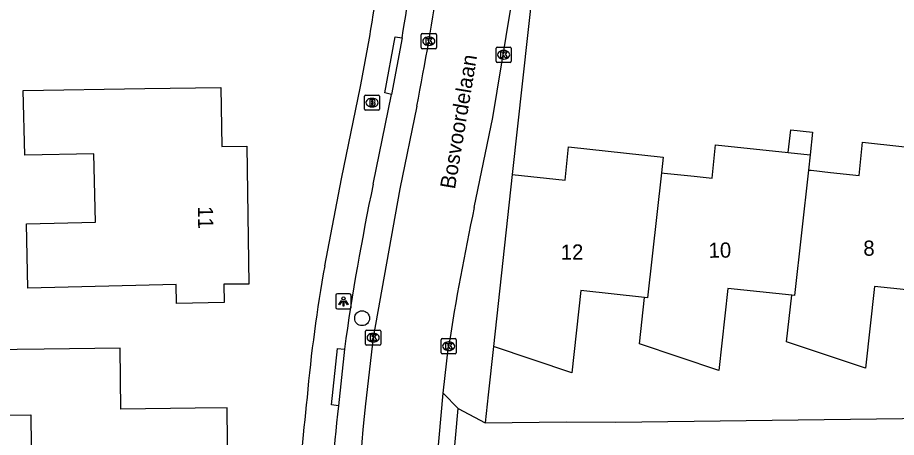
# Model space of a CAD drawing. Extents: x 160732 to 162105, y 387428 to 388479.
# Drawn here: x 161904 to 161961.9, y 387849 to 387876.6 of the extents above; entities that cross this region are included whole.
import ezdxf

# ---------------------------------------------------------------- set-up
doc = ezdxf.new("R2010")
doc.units = 0
for name, color, linetype in [('IMGEO_Boom', 7, 'Continuous'), ('IMGEO_Brandkraan', 7, 'Continuous'), ('IMGEO_Groenvoorziening', 7, 'Continuous'), ('IMGEO_Kolk', 7, 'Continuous'), ('IMGEO_Lichtpunt', 7, 'Continuous'), ('IMGEO_Muur', 7, 'Continuous'), ('IMGEO_Openbare_ruimte_label', 7, 'Continuous'), ('IMGEO_Pand', 7, 'Continuous'), ('IMGEO_Pand_nummerreeks', 7, 'Continuous'), ('IMGEO_Rijbaan_lokaal_open', 7, 'Continuous'), ('IMGEO_Voetpad_open', 7, 'Continuous')]:
    doc.layers.add(name, color=color, linetype=linetype)

msp = doc.modelspace()

# ---------------------------------------------------------------- linework, layer by layer
at = {"layer": 'IMGEO_Boom'}
msp.add_circle((161926.691, 387856.812), 0.489, dxfattribs=at)
at = {"layer": 'IMGEO_Brandkraan'}
for p, q in [((161926.843, 387870.576), (161926.843, 387871.428)), ((161926.918, 387871.502), (161927.77, 387871.502)), ((161927.331, 387871.282), (161927.356, 387871.282)), ((161927.844, 387871.428), (161927.844, 387870.576)), ((161927.354, 387870.722), (161927.329, 387870.722)), ((161927.77, 387870.502), (161926.918, 387870.502))]:
    msp.add_line(p, q, dxfattribs=at)
for points in [[(161926.843, 387870.576), (161926.843, 387871.428)], [(161926.918, 387871.502), (161927.77, 387871.502)], [(161927.191, 387871.202), (161927.191, 387870.802), (161927.404, 387870.802)], [(161927.422, 387871.202), (161927.191, 387871.202)], [(161927.37, 387871.121), (161927.316, 387871.121), (161927.316, 387871.045)], [(161927.844, 387871.428), (161927.844, 387870.576)], [(161927.316, 387871.045), (161927.369, 387871.045)], [(161927.378, 387870.969), (161927.316, 387870.969), (161927.316, 387870.888)], [(161927.316, 387870.888), (161927.378, 387870.888)], [(161927.77, 387870.502), (161926.918, 387870.502)]]:
    msp.add_lwpolyline(points, dxfattribs=at)
for centre, radius, start, end in [((161926.92, 387871.426), 0.0765, 91.55205, 178.44795), ((161926.92, 387871.426), 0.0765, 91.55205, 178.44795), ((161927.371, 387871.083), 0.0379, 267.82845, 90.93552), ((161927.426, 387871.057), 0.145, 59.4692, 91.53667), ((161927.451, 387871.104), 0.0922, 285.51372, 58.15012), ((161927.768, 387871.426), 0.0765, 1.55205, 88.44795), ((161927.768, 387871.426), 0.0765, 1.55205, 88.44795), ((161926.92, 387870.578), 0.0765, 181.55205, 268.44795), ((161926.92, 387870.578), 0.0765, 181.55205, 268.44795), ((161927.379, 387870.928), 0.0404, 269.87594, 90.50774), ((161927.41, 387871.053), 0.251, 268.66757, 293.53466), ((161927.456, 387870.912), 0.105, 301.31148, 78.98903), ((161927.768, 387870.578), 0.0765, 271.55205, 358.44795), ((161927.768, 387870.578), 0.0765, 271.55205, 358.44795)]:
    msp.add_arc(centre, radius, start, end, dxfattribs=at)
for centre, major_axis, ratio, start_param, end_param in [((161927.33, 387871.002), (-0.387, 0.002), 0.722429, 4.712389, 7.853982), ((161927.355, 387871.002), (-0.39, 0.002), 0.717154, 1.570796, 4.712389)]:
    msp.add_ellipse(centre, major_axis=major_axis, ratio=ratio, start_param=start_param, end_param=end_param, dxfattribs=at)
at = {"layer": 'IMGEO_Groenvoorziening'}
for points in [[(161937.937, 387878.627), (161936.568, 387866.277)], [(161935.342, 387854.945), (161934.987, 387851.761), (161934.781, 387849.918)]]:
    msp.add_lwpolyline(points, dxfattribs=at)
at = {"layer": 'IMGEO_Kolk'}
for p, q in [((161930.578, 387874.623), (161930.578, 387875.475)), ((161930.653, 387875.549), (161931.505, 387875.549)), ((161931.066, 387875.329), (161931.091, 387875.329)), ((161931.579, 387875.475), (161931.579, 387874.623)), ((161931.089, 387874.769), (161931.064, 387874.769)), ((161935.507, 387873.728), (161935.507, 387874.58)), ((161935.582, 387874.654), (161936.434, 387874.654)), ((161936.508, 387874.58), (161936.508, 387873.728)), ((161931.505, 387874.549), (161930.653, 387874.549)), ((161935.995, 387874.434), (161936.02, 387874.434)), ((161936.434, 387873.654), (161935.582, 387873.654)), ((161936.018, 387873.874), (161935.993, 387873.874)), ((161926.913, 387855.108), (161926.913, 387855.96)), ((161926.988, 387856.034), (161927.84, 387856.034)), ((161927.401, 387855.814), (161927.426, 387855.814)), ((161927.914, 387855.96), (161927.914, 387855.108)), ((161927.84, 387855.034), (161926.988, 387855.034)), ((161927.424, 387855.254), (161927.399, 387855.254)), ((161931.886, 387854.543), (161931.886, 387855.395)), ((161931.961, 387855.469), (161932.813, 387855.469)), ((161932.374, 387855.249), (161932.399, 387855.249)), ((161932.887, 387855.395), (161932.887, 387854.543)), ((161932.813, 387854.469), (161931.961, 387854.469)), ((161932.397, 387854.689), (161932.372, 387854.689))]:
    msp.add_line(p, q, dxfattribs=at)
for points in [[(161930.578, 387874.623), (161930.578, 387875.475)], [(161930.653, 387875.549), (161931.505, 387875.549)], [(161930.899, 387875.249), (161931.022, 387875.249), (161931.022, 387875.098), (161931.152, 387875.249), (161931.316, 387875.249), (161931.17, 387875.098), (161931.323, 387874.849), (161931.171, 387874.849), (161931.086, 387875.013), (161931.022, 387874.946), (161931.022, 387874.849), (161930.899, 387874.849), (161930.899, 387875.249)], [(161931.579, 387875.475), (161931.579, 387874.623)], [(161935.507, 387873.728), (161935.507, 387874.58)], [(161935.582, 387874.654), (161936.434, 387874.654)], [(161936.508, 387874.58), (161936.508, 387873.728)], [(161931.505, 387874.549), (161930.653, 387874.549)], [(161935.828, 387874.354), (161935.951, 387874.354), (161935.951, 387874.203), (161936.081, 387874.354), (161936.245, 387874.354), (161936.099, 387874.203), (161936.252, 387873.954), (161936.1, 387873.954), (161936.015, 387874.118), (161935.951, 387874.051), (161935.951, 387873.954), (161935.828, 387873.954), (161935.828, 387874.354)], [(161936.434, 387873.654), (161935.582, 387873.654)], [(161926.913, 387855.108), (161926.913, 387855.96)], [(161926.988, 387856.034), (161927.84, 387856.034)], [(161927.234, 387855.734), (161927.357, 387855.734), (161927.357, 387855.583), (161927.487, 387855.734), (161927.651, 387855.734), (161927.505, 387855.583), (161927.658, 387855.334), (161927.506, 387855.334), (161927.421, 387855.498), (161927.357, 387855.431), (161927.357, 387855.334), (161927.234, 387855.334), (161927.234, 387855.734)], [(161927.914, 387855.96), (161927.914, 387855.108)], [(161927.84, 387855.034), (161926.988, 387855.034)], [(161931.886, 387854.543), (161931.886, 387855.395)], [(161931.961, 387855.469), (161932.813, 387855.469)], [(161932.207, 387855.169), (161932.33, 387855.169), (161932.33, 387855.018), (161932.46, 387855.169), (161932.624, 387855.169), (161932.478, 387855.018), (161932.631, 387854.769), (161932.479, 387854.769), (161932.394, 387854.933), (161932.33, 387854.866), (161932.33, 387854.769), (161932.207, 387854.769), (161932.207, 387855.169)], [(161932.887, 387855.395), (161932.887, 387854.543)], [(161932.813, 387854.469), (161931.961, 387854.469)]]:
    msp.add_lwpolyline(points, dxfattribs=at)
for centre, start, end in [((161930.655, 387875.473), 91.55205, 178.44795), ((161930.655, 387875.473), 91.55205, 178.44795), ((161931.503, 387875.473), 1.55205, 88.44795), ((161931.503, 387875.473), 1.55205, 88.44795), ((161930.655, 387874.625), 181.55205, 268.44795), ((161930.655, 387874.625), 181.55205, 268.44795), ((161931.503, 387874.625), 271.55205, 358.44795), ((161931.503, 387874.625), 271.55205, 358.44795), ((161935.584, 387874.578), 91.55205, 178.44795), ((161935.584, 387874.578), 91.55205, 178.44795), ((161936.432, 387874.578), 1.55205, 88.44795), ((161936.432, 387874.578), 1.55205, 88.44795), ((161935.584, 387873.73), 181.55205, 268.44795), ((161935.584, 387873.73), 181.55205, 268.44795), ((161936.432, 387873.73), 271.55205, 358.44795), ((161936.432, 387873.73), 271.55205, 358.44795), ((161926.99, 387855.958), 91.55205, 178.44795), ((161926.99, 387855.958), 91.55205, 178.44795), ((161927.838, 387855.958), 1.55205, 88.44795), ((161927.838, 387855.958), 1.55205, 88.44795), ((161926.99, 387855.11), 181.55205, 268.44795), ((161926.99, 387855.11), 181.55205, 268.44795), ((161927.838, 387855.11), 271.55205, 358.44795), ((161927.838, 387855.11), 271.55205, 358.44795), ((161931.963, 387855.393), 91.55205, 178.44795), ((161931.963, 387855.393), 91.55205, 178.44795), ((161932.811, 387855.393), 1.55205, 88.44795), ((161932.811, 387855.393), 1.55205, 88.44795), ((161931.963, 387854.545), 181.55205, 268.44795), ((161931.963, 387854.545), 181.55205, 268.44795), ((161932.811, 387854.545), 271.55205, 358.44795), ((161932.811, 387854.545), 271.55205, 358.44795)]:
    msp.add_arc(centre, 0.0765, start, end, dxfattribs=at)
for centre, major_axis, ratio, start_param, end_param in [((161931.065, 387875.049), (-0.387, 0.002), 0.722429, 4.712389, 7.853982), ((161931.09, 387875.049), (-0.39, 0.002), 0.717154, 1.570796, 4.712389), ((161935.994, 387874.154), (-0.387, 0.002), 0.722429, 4.712389, 7.853982), ((161936.019, 387874.154), (-0.39, 0.002), 0.717154, 1.570796, 4.712389), ((161927.4, 387855.534), (-0.387, 0.002), 0.722429, 4.712389, 7.853982), ((161927.425, 387855.534), (-0.39, 0.002), 0.717154, 1.570796, 4.712389), ((161932.373, 387854.969), (-0.387, 0.002), 0.722429, 4.712389, 7.853982), ((161932.398, 387854.969), (-0.39, 0.002), 0.717154, 1.570796, 4.712389)]:
    msp.add_ellipse(centre, major_axis=major_axis, ratio=ratio, start_param=start_param, end_param=end_param, dxfattribs=at)
at = {"layer": 'IMGEO_Lichtpunt'}
for p, q in [((161925.868, 387858.416), (161925.06, 387858.416)), ((161925.868, 387858.416), (161925.06, 387858.416)), ((161924.966, 387858.321), (161924.966, 387857.514)), ((161924.966, 387858.321), (161924.966, 387857.514)), ((161925.962, 387857.514), (161925.962, 387858.321)), ((161925.962, 387857.514), (161925.962, 387858.321)), ((161925.06, 387857.42), (161925.868, 387857.42)), ((161925.06, 387857.42), (161925.868, 387857.42))]:
    msp.add_line(p, q, dxfattribs=at)
for points in [[(161925.34, 387857.985), (161925.379, 387857.957), (161925.191, 387857.695), (161925.153, 387857.722), (161925.34, 387857.985)], [(161925.442, 387857.937), (161925.489, 387857.937), (161925.489, 387857.615), (161925.442, 387857.615), (161925.442, 387857.937)], [(161925.552, 387857.957), (161925.59, 387857.984), (161925.777, 387857.722), (161925.738, 387857.694), (161925.552, 387857.957)]]:
    msp.add_lwpolyline(points, dxfattribs=at)
msp.add_circle((161925.465, 387858.119), 0.0994, dxfattribs=at)
for centre, start, end in [((161925.06, 387858.321), 90, 180), ((161925.06, 387858.321), 90, 180), ((161925.868, 387858.321), 0, 90), ((161925.868, 387858.321), 0, 90), ((161925.06, 387857.514), 180, 270), ((161925.06, 387857.514), 180, 270), ((161925.868, 387857.514), 270, 0), ((161925.868, 387857.514), 270, 360)]:
    msp.add_arc(centre, 0.0946, start, end, dxfattribs=at)
at = {"layer": 'IMGEO_Muur'}
msp.add_lwpolyline([(161937.937, 387878.627), (161936.568, 387866.277)], dxfattribs=at)
at = {"layer": 'IMGEO_Pand'}
for points in [[(161909.134, 387863.131), (161909.029, 387867.641), (161904.49, 387867.534), (161904.391, 387871.805), (161912.393, 387871.927), (161917.392, 387872.003), (161917.451, 387868.123), (161919.101, 387868.148), (161919.238, 387859.06), (161917.594, 387859.045), (161917.607, 387857.846), (161914.48, 387857.789), (161914.451, 387859.025), (161904.694, 387858.796), (161904.595, 387863.025), (161909.134, 387863.131)], [(161954.742, 387867.725), (161954.908, 387869.214), (161956.341, 387869.059), (161956.176, 387867.57)], [(161946.393, 387866.386), (161946.58, 387866.367), (161948.548, 387866.154), (161949.722, 387866.027), (161949.959, 387868.216), (161954.742, 387867.725)], [(161956.064, 387866.566), (161956.244, 387866.547), (161957.529, 387866.408), (161959.396, 387866.207), (161959.633, 387868.395), (161964.605, 387867.858), (161965.857, 387867.722), (161965.744, 387866.719)], [(161936.568, 387866.277), (161940.048, 387865.901), (161940.285, 387868.089), (161946.509, 387867.416), (161946.393, 387866.386)], [(161954.742, 387867.725), (161956.176, 387867.57)], [(161956.176, 387867.57), (161956.064, 387866.566)], [(161956.064, 387866.566), (161955.144, 387858.31), (161954.965, 387858.329)], [(161936.568, 387866.277), (161935.342, 387854.945)], [(161946.393, 387866.386), (161945.465, 387858.159), (161945.286, 387858.178)], [(161945.286, 387858.178), (161941.093, 387858.629), (161940.496, 387853.223), (161935.342, 387854.945)], [(161954.965, 387858.329), (161950.772, 387858.777), (161950.165, 387853.371), (161944.955, 387855.121), (161945.286, 387858.178)], [(161964.637, 387858.466), (161960.42, 387858.9), (161959.83, 387853.514), (161954.613, 387855.264), (161954.965, 387858.329)], [(161898.707, 387850.805), (161898.712, 387850.382), (161904.882, 387850.46), (161904.961, 387844.211), (161907.041, 387844.238), (161907.093, 387840.139), (161910.743, 387840.185), (161912.059, 387838.937), (161914.606, 387838.958), (161915.835, 387840.249), (161916.749, 387840.262), (161916.678, 387844.558), (161917.878, 387844.578), (161917.862, 387846.386), (161917.805, 387850.92), (161915.708, 387850.894), (161910.806, 387850.833), (161910.756, 387854.833), (161905.757, 387854.77), (161898.657, 387854.681), (161898.662, 387854.264)]]:
    msp.add_lwpolyline(points, dxfattribs=at)
at = {"layer": 'IMGEO_Rijbaan_lokaal_open'}
for points in [[(161934.074, 387864.09), (161935.292, 387870.014), (161936.742, 387878.839)], [(161930.289, 387870.767), (161929.182, 387865.318), (161927.416, 387855.534), (161926.915, 387851.182)], [(161932.017, 387851.87), (161932.386, 387854.969)], [(161931.339, 387844.297), (161932.017, 387851.87)], [(161932.017, 387851.87), (161933.018, 387850.878)], [(161932.519, 387845.484), (161933.018, 387850.878)], [(161933.018, 387850.878), (161934.781, 387849.918)], [(161934.781, 387849.918), (161940.111, 387849.997), (161943.399, 387849.969), (162000, 387850.7), (162017.051, 387850.917)]]:
    msp.add_lwpolyline(points, dxfattribs=at)
for centre, radius, start, end in [((161762.733, 387903.922), 170.805, 348.80725, 351.72162), ((162088.365, 387830.819), 157.837, 167.83121, 171.19888), ((162108.689, 387832.332), 182.749, 174.07961, 178.33938)]:
    msp.add_arc(centre, radius, start, end, dxfattribs=at)
at = {"layer": 'IMGEO_Voetpad_open'}
for points in [[(161928.62, 387871.546), (161928.188, 387871.638), (161928.867, 387875.337), (161929.318, 387875.259)], [(161929.318, 387875.259), (161928.62, 387871.546)], [(161924.233, 387860.264), (161925.344, 387865.99), (161926.591, 387872.054)], [(161927.419, 387865.639), (161928.62, 387871.546)], [(161925.127, 387851.05), (161924.679, 387851.104), (161925.074, 387854.83), (161925.529, 387854.786)], [(161925.529, 387854.786), (161925.127, 387851.05)]]:
    msp.add_lwpolyline(points, dxfattribs=at)
for centre, radius, start, end in [((161749.694, 387904.981), 182.067, 350.60441, 355.65415), ((161763.971, 387903.16), 165.568, 349.17135, 354.48933), ((162084.657, 387832.666), 160.658, 168.15649, 172.08605), ((162018.039, 387843.247), 95.337, 169.71792, 174.97768), ((162093.515, 387832.557), 171.506, 173.62734, 178.89773), ((162105.016, 387832.079), 180.887, 173.97983, 179.69365)]:
    msp.add_arc(centre, radius, start, end, dxfattribs=at)

# ---------------------------------------------------------------- texts
at = {"layer": 'IMGEO_Openbare_ruimte_label'}
msp.add_text('Bosvoordelaan', height=1, rotation=80.55653, dxfattribs=at).set_placement((161932.798, 387865.273))
at = {"layer": 'IMGEO_Pand_nummerreeks'}
for s, rotation, p in [('11', 270.86366, (161915.88, 387864.176)), ('8', 0.7563, (161959.686, 387860.919)), ('12', 0.7563, (161939.771, 387860.656)), ('10', 0.7563, (161949.501, 387860.784))]:
    msp.add_text(s, height=1, rotation=rotation, dxfattribs=at).set_placement(p)

doc.saveas('drawing.dxf')
